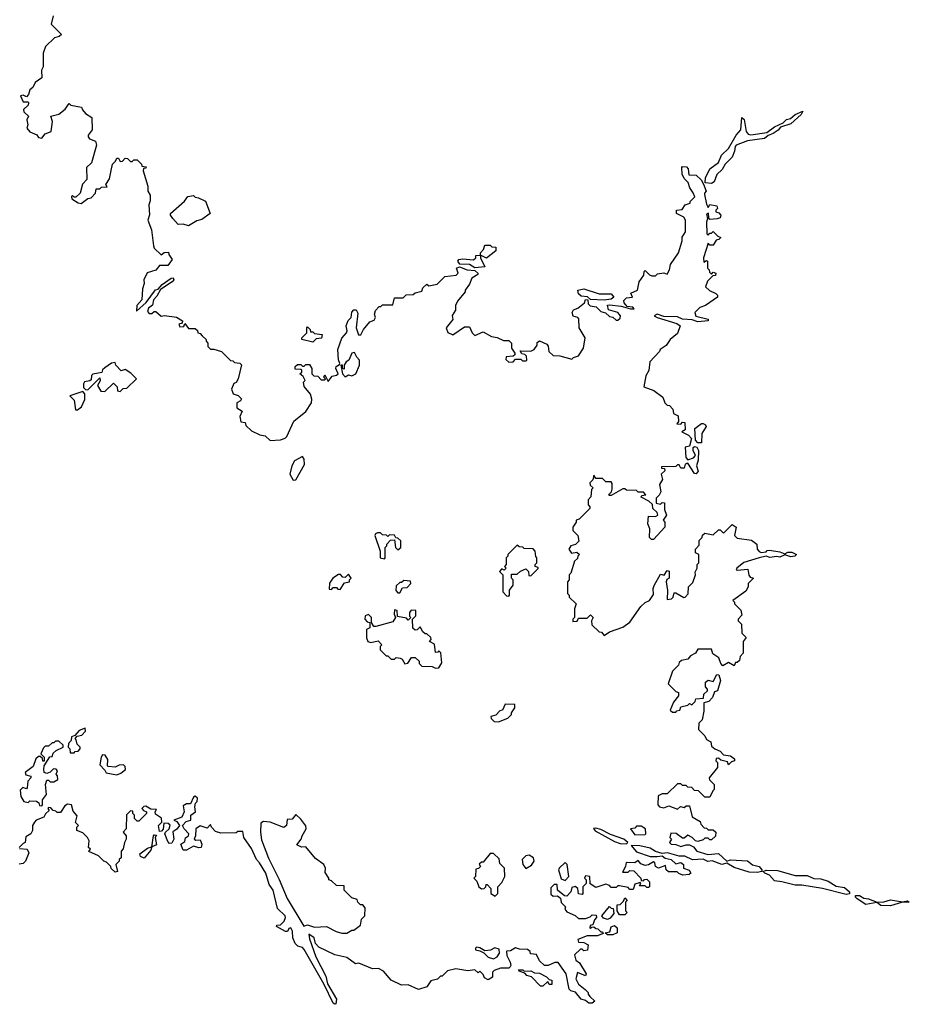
# Model space of a CAD drawing. Extents: x 1980017 to 2252640, y 74400 to 266395.
# Tile 272 of 388: x 2129365 to 2134585, y 213256 to 219032. Entities that reach past the tile are written whole.
import ezdxf

# ---------------------------------------------------------------- set-up
doc = ezdxf.new("R2010")
doc.units = 0

msp = doc.modelspace()

# ---------------------------------------------------------------- linework, layer by layer
at = {"layer": '0CON20XD'}
for points in [[(2129562.5, 219055), (2129550, 219005), (2129610, 218945), (2129597, 218933), (2129570, 218925), (2129517.5, 218875), (2129502.5, 218835), (2129502.5, 218755), (2129492.5, 218735), (2129495, 218690), (2129457, 218663), (2129442.5, 218635), (2129425, 218620), (2129416.7, 218593.3), (2129405, 218580), (2129385, 218590), (2129370, 218585), (2129385, 218550), (2129415, 218550), (2129417.5, 218545), (2129415, 218530), (2129387.5, 218505), (2129390.7, 218490.7), (2129417.5, 218465), (2129407.5, 218445), (2129412.5, 218415), (2129406.7, 218395), (2129425, 218373.3), (2129466.4, 218356.4), (2129475, 218340), (2129495, 218337.5), (2129515, 218362.5), (2129550, 218375), (2129557.5, 218435), (2129547.5, 218465), (2129595, 218477.5), (2129633, 218507), (2129655, 218540), (2129665, 218530), (2129728.3, 218518.3), (2129733, 218503), (2129751.7, 218481.7), (2129788.3, 218458.3), (2129790, 218385), (2129767.5, 218355), (2129767.5, 218345), (2129775, 218332.5), (2129809.3, 218319.3), (2129816.7, 218295), (2129787, 218193), (2129757.5, 218165), (2129760, 218095), (2129733, 218067), (2129720, 218015), (2129695, 217990), (2129685, 217990), (2129675, 218000), (2129670, 217995), (2129671.7, 217981.7), (2129708.3, 217958.3), (2129727, 217953), (2129765, 217982.5), (2129785, 217987.5), (2129810, 218015), (2129815, 218040), (2129835, 218040), (2129845, 218050), (2129878.3, 218051.7), (2129870, 218065), (2129891.7, 218098.3), (2129903, 218147), (2129910, 218185), (2129928.3, 218201.7), (2129935, 218220), (2129945, 218220), (2129955, 218200), (2129968.3, 218201.7), (2129985, 218220), (2129998.3, 218218.3), (2130015, 218200), (2130025, 218200), (2130035, 218210), (2130055, 218210), (2130080, 218185), (2130081.7, 218171.7), (2130108.3, 218168.3), (2130105, 218160), (2130091.7, 218158.3), (2130090, 218145), (2130117.5, 218055), (2130117.5, 218025), (2130131.7, 218001.7), (2130131.7, 217968.3), (2130122.5, 217945), (2130127, 217887), (2130116.7, 217855), (2130138.3, 217798.3), (2130150, 217705), (2130155, 217692.5), (2130195, 217652.5), (2130213, 217667), (2130238.3, 217668.3), (2130240, 217655), (2130260, 217625), (2130235, 217590), (2130185, 217590), (2130165, 217562.5), (2130113.9, 217546.1), (2130093.9, 217506.1), (2130096.2, 217485), (2130086.2, 217453.8), (2130081.7, 217388.3), (2130052.5, 217355), (2130051.7, 217321.7), (2130107.7, 217372.3), (2130162.5, 217447.5), (2130178.3, 217451.7), (2130201.4, 217478.6), (2130253.9, 217516.1), (2130266.7, 217516.7), (2130270, 217505), (2130260, 217495), (2130191.2, 217448.8), (2130170.5, 217409.5), (2130151.2, 217388.8), (2130143.8, 217356.2), (2130121.2, 217338.8), (2130115, 217320), (2130125, 217307.5), (2130141.7, 217308.3), (2130155, 217320), (2130165, 217320), (2130195, 217292.5), (2130215, 217297.5), (2130285, 217287.5), (2130320, 217265), (2130318.3, 217251.7), (2130300, 217245), (2130305, 217230), (2130328.3, 217231.7), (2130335, 217250), (2130355, 217220), (2130395, 217220), (2130408.3, 217208.3), (2130410, 217195), (2130425, 217190), (2130436.7, 217176.7), (2130460, 217155), (2130460, 217145), (2130470, 217135), (2130470, 217115), (2130485, 217100), (2130505, 217100), (2130550, 217085), (2130601.7, 217031.7), (2130615, 217030), (2130625, 217020), (2130657, 217017), (2130667, 217007), (2130647.5, 216925), (2130636.4, 216903.6), (2130621.7, 216898.3), (2130607.5, 216865), (2130617, 216837), (2130647, 216827), (2130667, 216807), (2130660, 216795), (2130640, 216785), (2130640, 216755), (2130670, 216735), (2130657.5, 216705), (2130663, 216673), (2130688.3, 216668.3), (2130691.7, 216651.7), (2130725, 216620), (2130775, 216596.7), (2130805, 216591.2), (2130835, 216562.5), (2130895, 216566.7), (2130923.9, 216576.1), (2130933.6, 216586.4), (2130973.2, 216676.8), (2131045, 216732.5), (2131077.5, 216785), (2131080, 216805), (2131072.5, 216835), (2131035, 216880), (2131030, 216905), (2131040, 216915), (2131028.3, 216938.3), (2131010, 216955), (2131020, 216965), (2131020, 216975), (2131015, 216980), (2130981.7, 216981.7), (2130981.7, 216998.3), (2130995, 217010), (2131015, 217010), (2131025, 217000), (2131035, 217000), (2131045, 217010), (2131065, 217010), (2131080, 216985), (2131080, 216955), (2131091.7, 216941.7), (2131115, 216940), (2131135, 216920), (2131155, 216920), (2131160, 216925), (2131150, 216935), (2131155, 216947.5), (2131175, 216910), (2131199.7, 216940.3), (2131223.9, 216946.1), (2131233.3, 216955), (2131220, 216985), (2131222.2, 216997.8), (2131241.7, 217008.3), (2131243.3, 217015), (2131235.5, 217035.5), (2131232.9, 217097.1), (2131256.1, 217163.9), (2131283.3, 217195), (2131286.1, 217206.1), (2131280, 217235), (2131292, 217268), (2131310, 217285), (2131314, 217316), (2131325, 217330), (2131340, 217330), (2131350, 217310), (2131340, 217225), (2131353, 217183), (2131367, 217183), (2131382.5, 217215), (2131420.7, 217259.3), (2131445, 217270), (2131452.5, 217285), (2131447.5, 217305), (2131452.5, 217325), (2131475, 217350), (2131485, 217350), (2131495, 217360), (2131555, 217360), (2131565, 217400), (2131615, 217400), (2131633, 217417), (2131675, 217420), (2131685, 217430), (2131725, 217440), (2131731.7, 217458.3), (2131755, 217480), (2131765, 217470), (2131815, 217480), (2131860, 217525), (2131925.9, 217534.1), (2131937.5, 217545), (2131927.5, 217575), (2131945, 217581.2), (2131990, 217565), (2132035, 217560), (2132053.3, 217545), (2132053, 217537), (2132017.5, 217515), (2132005, 217480), (2131980, 217445), (2131980, 217435), (2131935, 217380), (2131922.5, 217355), (2131921.7, 217328.3), (2131903, 217297), (2131907, 217273), (2131867.5, 217225), (2131877, 217197), (2131907, 217183), (2131975, 217230), (2132005, 217230), (2132020, 217195), (2132035, 217180), (2132085, 217200), (2132133, 217173), (2132167, 217167), (2132205, 217150), (2132235, 217150), (2132250, 217135), (2132250, 217105), (2132270, 217075), (2132270, 217065), (2132261.7, 217058.3), (2132220, 217055), (2132218.3, 217038.3), (2132235, 217022.5), (2132260, 217025), (2132275, 217040), (2132305, 217040), (2132315, 217030), (2132335, 217030), (2132340, 217035), (2132338.3, 217058.3), (2132328.3, 217068.3), (2132311.7, 217071.7), (2132301.7, 217088.3), (2132365, 217087.5), (2132383, 217097), (2132401.7, 217121.7), (2132401.7, 217138.3), (2132415, 217147.5), (2132458.3, 217128.3), (2132467, 217117), (2132470, 217085), (2132495, 217062.5), (2132535, 217060), (2132605, 217040), (2132615, 217050), (2132645, 217060), (2132672.5, 217105), (2132682.5, 217165), (2132647.5, 217225), (2132646.7, 217276.7), (2132640, 217285), (2132613.6, 217293.6), (2132607.5, 217315), (2132615, 217330), (2132640.7, 217339.3), (2132678.3, 217371.7), (2132685, 217390), (2132698.3, 217388.3), (2132700, 217365), (2132713, 217353), (2132747, 217347), (2132775, 217320), (2132802.5, 217312.5), (2132825, 217290), (2132845, 217287.5), (2132865, 217270), (2132875, 217270), (2132888.3, 217281.7), (2132890, 217295), (2132875, 217313.8), (2132820.7, 217330.7), (2132813.3, 217356.7), (2132825, 217360), (2132895, 217351.2), (2132950, 217335), (2132970, 217335), (2132962.5, 217345), (2132930, 217350), (2132911.7, 217371.7), (2132910, 217385), (2132925, 217400), (2132960, 217405), (2132951.7, 217428.3), (2132990, 217445), (2133000, 217495), (2133027, 217533), (2133030, 217555), (2133035, 217560), (2133060, 217535), (2133075, 217530), (2133095, 217530), (2133108.3, 217541.7), (2133145, 217547.5), (2133165, 217540), (2133178.8, 217565), (2133183.9, 217596.1), (2133230, 217665), (2133252.5, 217735), (2133253, 217757), (2133271.7, 217788.3), (2133272.5, 217855), (2133263, 217873), (2133220, 217895), (2133220, 217915), (2133251.7, 217918.3), (2133270, 217945), (2133300, 217955), (2133300, 217965), (2133327, 217993), (2133316.7, 218016.7), (2133297.5, 218045), (2133287, 218077), (2133265, 218100), (2133252.5, 218125), (2133250, 218165), (2133255, 218170), (2133278.3, 218168.3), (2133287, 218157), (2133291.7, 218121.7), (2133335, 218120), (2133363, 218093), (2133377.5, 218067.5), (2133392.5, 218025), (2133382.5, 218015), (2133383.3, 218006.7), (2133395, 217950), (2133405, 217930), (2133415, 217947.5), (2133455, 217940), (2133460, 217925), (2133450, 217915), (2133450, 217905), (2133468.3, 217898.3), (2133480, 217885), (2133475, 217870), (2133457, 217863), (2133415, 217860), (2133408.3, 217868.3), (2133407, 217897), (2133395, 217890), (2133400, 217865), (2133394.4, 217845), (2133397.5, 217775), (2133405, 217767.5), (2133415, 217780), (2133425, 217780), (2133435, 217790), (2133461.7, 217761.7), (2133480, 217755), (2133468.3, 217741.7), (2133451.7, 217738.3), (2133435, 217710), (2133415, 217710), (2133405, 217720), (2133377.5, 217635), (2133380, 217610), (2133395, 217620), (2133400, 217615), (2133400, 217575), (2133410, 217565), (2133411.7, 217551.7), (2133425, 217540), (2133435, 217550), (2133450, 217545), (2133448.3, 217531.7), (2133431.7, 217528.3), (2133401.7, 217498.3), (2133390, 217465), (2133413, 217443), (2133450, 217425), (2133460, 217415), (2133460, 217405), (2133390, 217355), (2133355, 217342.5), (2133327.5, 217315), (2133332.9, 217292.9), (2133405, 217275.8), (2133405.5, 217264.5), (2133345, 217258.8), (2133311.5, 217271.5), (2133255, 217275.4), (2133225, 217289.1), (2133145, 217290), (2133105, 217304), (2133087.5, 217295), (2133105, 217284.2), (2133220.5, 217250.5)], [(2133425, 218070), (2133387.5, 218075), (2133388.8, 218105), (2133414, 218156), (2133466, 218195), (2133482.7, 218237.3), (2133525, 218276.7), (2133570, 218355), (2133596, 218385), (2133602.7, 218457.3), (2133616.1, 218446.1), (2133626.9, 218375), (2133640.2, 218360.2), (2133655, 218355.6), (2133749.1, 218370.9), (2133795, 218402.5), (2133845, 218426), (2133865, 218445.8), (2133887, 218453), (2133915, 218475.8), (2133960, 218495), (2133951.2, 218475), (2133890, 218420), (2133828.3, 218401.7), (2133815.4, 218384.6), (2133786.3, 218363.7), (2133756.9, 218353.1), (2133735, 218335.6), (2133635, 218322), (2133570, 218295), (2133562.9, 218287.1), (2133559.7, 218260.3), (2133545.8, 218225), (2133504, 218185), (2133486.4, 218153.6), (2133455, 218123.8), (2133439.7, 218080.3), (2133425, 218070)], [(2130355, 217822.5), (2130325, 217832.5), (2130295, 217830), (2130263.3, 217865), (2130250, 217885), (2130250, 217895), (2130333.3, 217966.7), (2130352.5, 217995), (2130385, 218000), (2130395, 217990), (2130415, 217987.5), (2130456.4, 217966.4), (2130482.5, 217895), (2130435, 217860), (2130405, 217852.5), (2130355, 217822.5)], [(2132035, 217576), (2132005, 217596.7), (2131948.3, 217598.3), (2131936.7, 217615), (2131942.5, 217625), (2131965, 217629.2), (2132027.7, 217622.3), (2132042.5, 217635), (2132041.7, 217648.3), (2132070, 217650), (2132070, 217665), (2132087, 217683), (2132095, 217710), (2132125, 217710), (2132135, 217700), (2132158.3, 217698.3), (2132160, 217675), (2132105, 217633.3), (2132070, 217650), (2132070, 217635), (2132095, 217582.5), (2132035, 217576)], [(2132795, 217386.2), (2132715, 217390), (2132696.4, 217406.4), (2132659.3, 217409.3), (2132643.8, 217423.8), (2132640, 217445), (2132675, 217453.8), (2132765, 217424.2), (2132835, 217422.9), (2132852, 217405), (2132835, 217392), (2132795, 217386.2)], [(2133220.5, 217250.5), (2133240, 217235), (2133225, 217190), (2133182.5, 217155), (2133159.3, 217120.7), (2133123.6, 217096.4), (2133120, 217085), (2133062.5, 217025), (2133056.4, 216973.6), (2133038.3, 216941.7), (2133028.3, 216878.3), (2133087, 216857), (2133138.3, 216818.3), (2133150, 216785), (2133165, 216770), (2133178.3, 216768.3), (2133197, 216747), (2133201.7, 216721.7), (2133228.3, 216708.3), (2133230, 216675), (2133221.7, 216661.7), (2133245, 216660), (2133255, 216670), (2133268.3, 216668.3), (2133270, 216625), (2133250, 216615), (2133290, 216595), (2133307.5, 216575), (2133295, 216530), (2133270, 216525), (2133273, 216463), (2133285, 216450), (2133318.3, 216461.7), (2133330, 216475), (2133316.7, 216505), (2133317.5, 216522.5), (2133325, 216527.5), (2133337.5, 216525), (2133347.5, 216505), (2133347, 216447), (2133336.7, 216415), (2133347, 216383), (2133335, 216367.5), (2133325, 216370), (2133285, 216430), (2133270, 216425), (2133265, 216400), (2133245, 216400), (2133235, 216420), (2133225, 216420), (2133215, 216410), (2133131.7, 216408.3), (2133131.7, 216401.7), (2133148.3, 216398.3), (2133150, 216385), (2133130, 216365), (2133137.5, 216335), (2133120, 216305), (2133127.5, 216262.5), (2133118.3, 216241.7), (2133100, 216225), (2133100, 216195), (2133125, 216190), (2133135, 216200), (2133148.3, 216198.3), (2133148.3, 216158.3), (2133160, 216125), (2133140, 216095), (2133150, 216085), (2133150, 216055), (2133085, 215982.5), (2133073, 215983), (2133060, 215995), (2133062.5, 216045), (2133050, 216075), (2133055, 216120), (2133095, 216117.5), (2133110, 216125), (2133105, 216140), (2133080, 216165), (2133078.3, 216188.3), (2133057, 216207), (2133011.7, 216231.7), (2133015, 216240), (2133040, 216245), (2133025, 216260), (2132995, 216260), (2132985, 216270), (2132925, 216272.5), (2132915, 216280), (2132905, 216280), (2132835, 216240), (2132825, 216240), (2132820, 216245), (2132838.3, 216261.7), (2132841.7, 216278.3), (2132841.7, 216311.7), (2132835, 216320), (2132805, 216320), (2132785, 216340), (2132745, 216340), (2132735, 216360), (2132728.3, 216331.7), (2132710, 216315), (2132711.7, 216301.7), (2132730, 216285), (2132720, 216275), (2132717, 216233), (2132700, 216215), (2132700, 216185), (2132710, 216175), (2132710, 216165), (2132648.3, 216101.7), (2132630, 216095), (2132630, 216085), (2132610, 216055), (2132610, 216035), (2132640, 216005), (2132647, 215973), (2132627, 215953), (2132600, 215945), (2132587.5, 215925), (2132603, 215903), (2132635, 215907.5), (2132650, 215895), (2132640, 215885), (2132638.3, 215871.7), (2132620, 215855), (2132600, 215785), (2132590, 215775), (2132590, 215745), (2132580, 215735), (2132580, 215665), (2132590, 215655), (2132590, 215645), (2132630, 215605), (2132620, 215575), (2132620, 215525), (2132610, 215515), (2132611.7, 215501.7), (2132637, 215503), (2132645, 215520), (2132695, 215520), (2132715, 215540), (2132730, 215525), (2132720, 215505), (2132721.7, 215481.7), (2132765, 215440), (2132778.3, 215438.3), (2132795, 215420), (2132825, 215440), (2132905, 215467.5), (2132945, 215497.5), (2133010.7, 215589.3), (2133035, 215612.5), (2133060, 215625), (2133085, 215660), (2133082.5, 215695), (2133087.7, 215712.3), (2133125, 215780), (2133147.5, 215772.5), (2133165, 215800), (2133177, 215797), (2133176.7, 215755), (2133161.7, 215748.3), (2133157.5, 215735), (2133167, 215683), (2133165, 215630), (2133190, 215635), (2133200, 215645), (2133205, 215670), (2133215, 215670), (2133263, 215643), (2133270, 215645), (2133287, 215663), (2133290, 215705), (2133315, 215730), (2133330, 215775), (2133328.3, 215791.7), (2133340, 215815), (2133340, 215835), (2133350, 215845), (2133350, 215895), (2133330, 215905), (2133330, 215925), (2133351.7, 215948.3), (2133353, 215977), (2133370, 215995), (2133371.7, 216008.3), (2133385, 216020), (2133435, 216010), (2133465, 216040), (2133475, 216040), (2133495, 216020), (2133545, 216070), (2133570, 216055), (2133560, 216005), (2133575, 215990), (2133658.3, 215978.3), (2133690, 215955), (2133692.5, 215925), (2133705, 215911.2), (2133715, 215906.7), (2133745, 215910), (2133751.7, 215918.3), (2133765, 215920), (2133825, 215910), (2133855, 215897.5), (2133872, 215908), (2133895, 215908.8), (2133922.5, 215895), (2133912.5, 215885), (2133889.7, 215880.3), (2133855, 215893.3), (2133825, 215878.6), (2133805, 215882.5), (2133767.5, 215877.5), (2133745, 215883.8), (2133705, 215875.8), (2133615, 215846.7), (2133573.3, 215815), (2133570, 215805), (2133575, 215802.5), (2133638.3, 215808.3), (2133643, 215773), (2133651.7, 215761.7), (2133670, 215755), (2133640, 215725), (2133640, 215705), (2133625, 215680), (2133550, 215625), (2133560, 215615), (2133560, 215605), (2133597, 215567), (2133601.7, 215538.3), (2133580, 215515), (2133580, 215505), (2133600, 215485), (2133603, 215433), (2133627.5, 215407.5), (2133610, 215385), (2133610, 215315), (2133593.3, 215296.7), (2133588.3, 215271.7), (2133575, 215260), (2133565, 215260), (2133558.3, 215241.7), (2133525, 215260), (2133491.7, 215241.7), (2133480, 215255), (2133468.3, 215288.3), (2133431.7, 215311.7), (2133425, 215340), (2133345, 215340), (2133330, 215315), (2133300.7, 215299.3), (2133285, 215280), (2133248.3, 215271.7), (2133235, 215260), (2133230, 215245), (2133195, 215210), (2133170, 215135), (2133215, 215090), (2133230, 215085), (2133230, 215065), (2133201.7, 215028.3), (2133181.7, 214981.7), (2133195, 214970), (2133215, 214970), (2133221.7, 214978.3), (2133238.3, 214981.7), (2133245, 215000), (2133285, 215010), (2133295, 215020), (2133308.3, 215011.7), (2133328.3, 215031.7), (2133331.7, 215048.3), (2133378.3, 215051.7), (2133380, 215075), (2133400, 215095), (2133400, 215105), (2133388.3, 215118.3), (2133390, 215145), (2133405, 215157.5), (2133435, 215150), (2133455, 215190), (2133468.3, 215188.3), (2133476.7, 215155), (2133460, 215095), (2133441.7, 215088.3), (2133430, 215055), (2133408.3, 215031.7), (2133380, 215025), (2133380, 214975), (2133370, 214925), (2133350, 214905), (2133348.3, 214868.3), (2133385, 214830), (2133395, 214810), (2133420, 214795), (2133425, 214770), (2133443.6, 214753.6), (2133475, 214740), (2133495, 214720), (2133535, 214712.5), (2133560, 214695), (2133560, 214685), (2133541.7, 214678.3), (2133525, 214660), (2133518.3, 214678.3), (2133478.3, 214688.3), (2133465, 214700), (2133451.7, 214698.3), (2133450, 214685), (2133460, 214675), (2133460, 214645), (2133410, 214585), (2133411.7, 214571.7), (2133440, 214545), (2133440, 214515), (2133431.7, 214508.3), (2133415, 214470), (2133385, 214470), (2133348.3, 214508.3), (2133325, 214510), (2133308.3, 214528.3), (2133285, 214530), (2133275, 214540), (2133255, 214540), (2133245, 214550), (2133225, 214550), (2133165, 214490), (2133135, 214490), (2133111.7, 214478.3), (2133110, 214425), (2133120, 214415), (2133145, 214407.5), (2133175, 214420), (2133225, 214400), (2133243, 214417), (2133265, 214410), (2133275, 214420), (2133295, 214420), (2133310, 214355), (2133358.3, 214328.3), (2133361.7, 214311.7), (2133381.7, 214291.7), (2133395, 214290), (2133405, 214280), (2133435, 214280), (2133450, 214265), (2133448.3, 214241.7), (2133425, 214220), (2133415, 214220), (2133405, 214230), (2133385, 214230), (2133375, 214220), (2133345, 214210), (2133330, 214215), (2133310, 214235), (2133285, 214247.5), (2133265, 214230), (2133255, 214230), (2133217, 214257), (2133185, 214260), (2133180, 214235), (2133190, 214225), (2133177.5, 214205), (2133187.5, 214195), (2133215, 214193.3), (2133245, 214180.8), (2133275, 214191.2), (2133295, 214191.2), (2133318.6, 214178.6), (2133337.5, 214155), (2133403.7, 214133.7), (2133465, 214140.8), (2133515, 214096), (2133535, 214103.1), (2133635, 214097.5), (2133665, 214073.6), (2133704, 214064), (2133720, 214045), (2133720, 214035), (2133691.8, 214028.2), (2133645, 214030), (2133558.1, 214058.1), (2133515, 214084.2), (2133485, 214076.1), (2133427.9, 214097.9), (2133403.5, 214093.5), (2133375, 214106.9), (2133313.6, 214103.6), (2133267.5, 214125), (2133235, 214123.8), (2133166.1, 214143.9), (2133135, 214140), (2133095, 214151.4), (2133065, 214171.2), (2133004, 214186), (2132952.5, 214187.5), (2132985, 214150), (2133063.6, 214123.6), (2133105, 214123.3)], [(2131085, 217140), (2131020, 217155), (2131020, 217165), (2131050, 217195), (2131050, 217225), (2131055, 217230), (2131070, 217215), (2131071.7, 217201.7), (2131085, 217200), (2131095, 217190), (2131140, 217185), (2131136.4, 217163.6), (2131105, 217160), (2131085, 217140)], [(2131275, 216937.5), (2131295, 216947.5), (2131315, 216943.3), (2131337.5, 216955), (2131360, 217005), (2131360, 217035), (2131343, 217053), (2131330, 217080), (2131313.6, 217076.4), (2131297.5, 217035), (2131280, 217025), (2131270, 217005), (2131268.3, 216981.7), (2131260, 216985), (2131260, 217005), (2131250, 217005), (2131260, 216955), (2131275, 216937.5)], [(2129955, 216850), (2129971.7, 216868.3), (2129995, 216870), (2130050, 216925), (2130018.3, 216958.3), (2129985, 216980), (2129961.7, 216971.7), (2129930, 217005), (2129925, 217020), (2129905, 217017.5), (2129865, 216990), (2129851.7, 216978.3), (2129848.3, 216961.7), (2129795, 216952.5), (2129787.5, 216945), (2129785, 216920), (2129777.5, 216912.5), (2129745, 216907.5), (2129740, 216895), (2129740, 216875), (2129751.7, 216861.7), (2129765, 216860), (2129835, 216930), (2129837, 216913), (2129822.5, 216885), (2129841.7, 216851.7), (2129865, 216850), (2129915, 216900), (2129938.3, 216878.3), (2129940, 216855), (2129955, 216850)], [(2129705, 216742.5), (2129728.3, 216761.7), (2129747, 216803), (2129747, 216837), (2129735, 216850), (2129660, 216825), (2129685, 216800), (2129693, 216743), (2129705, 216742.5)], [(2133365, 216550), (2133345, 216550), (2133331.2, 216565), (2133327, 216633), (2133365, 216663.3), (2133375, 216663.3), (2133390, 216655), (2133392.5, 216645), (2133367.5, 216605), (2133365, 216550)], [(2130970.7, 216330.7), (2130985, 216332.5), (2131037.3, 216422.7), (2131034.3, 216454.3), (2131025, 216470), (2130977, 216443), (2130962, 216415), (2130950, 216365), (2130970.7, 216330.7)], [(2131505, 215870), (2131510, 215875), (2131510, 215935), (2131520, 215945), (2131520, 215955), (2131541.7, 215978.3), (2131565, 215980), (2131570, 215935), (2131585, 215922.5), (2131602.5, 215935), (2131602.5, 215975), (2131585, 215990), (2131571.7, 215991.7), (2131565, 216007.5), (2131535, 216010), (2131525, 216000), (2131517, 216007), (2131495, 216010), (2131481.7, 216021.7), (2131465, 216022.5), (2131453.6, 216016.4), (2131450, 216005), (2131480, 215915), (2131480, 215875), (2131505, 215870)], [(2132235, 215650), (2132240, 215655), (2132240, 215685), (2132260, 215715), (2132260, 215745), (2132250, 215755), (2132251.7, 215778.3), (2132285, 215780), (2132303, 215797), (2132335, 215810), (2132350, 215795), (2132351.7, 215771.7), (2132365, 215770), (2132408.3, 215811.7), (2132408.3, 215818.3), (2132390, 215825), (2132390, 215835), (2132400, 215845), (2132400, 215875), (2132393, 215883), (2132390, 215915), (2132378.3, 215928.3), (2132325, 215930), (2132318.3, 215938.3), (2132295, 215940), (2132285, 215950), (2132230, 215895), (2132230, 215885), (2132220, 215875), (2132220, 215835), (2132210, 215825), (2132220, 215815), (2132208.3, 215801.7), (2132195, 215810), (2132180, 215795), (2132200, 215775), (2132200, 215675), (2132221.7, 215651.7), (2132235, 215650)], [(2131245, 215690), (2131271.7, 215728.3), (2131300, 215735), (2131300, 215745), (2131310, 215755), (2131295, 215780), (2131275, 215760), (2131261.7, 215761.7), (2131247, 215777), (2131235, 215777.5), (2131202.5, 215755), (2131183.9, 215726.1), (2131181.7, 215691.7), (2131195, 215690), (2131205, 215700), (2131225, 215700), (2131231.7, 215691.7), (2131245, 215690)], [(2131595, 215670), (2131611.7, 215698.3), (2131638.3, 215701.7), (2131660, 215725), (2131658.3, 215738.3), (2131618.3, 215741.7), (2131605, 215730), (2131595, 215730), (2131575, 215710), (2131573.3, 215683.3), (2131585, 215670), (2131595, 215670)], [(2131805, 215227.5), (2131825, 215230), (2131841.7, 215258.3), (2131837, 215317), (2131825, 215330), (2131818.3, 215321.7), (2131805, 215320), (2131798.3, 215368.3), (2131770, 215385), (2131780, 215395), (2131777, 215407), (2131755, 215430), (2131745, 215430), (2131730.7, 215440.7), (2131715, 215470), (2131697, 215453), (2131685, 215450), (2131673, 215463), (2131670, 215515), (2131690, 215535), (2131690, 215565), (2131661.7, 215568.3), (2131652.5, 215555), (2131652.5, 215532.5), (2131660, 215525), (2131645, 215510), (2131635, 215520), (2131581.7, 215531.7), (2131580, 215565), (2131565, 215570), (2131562.5, 215545), (2131570, 215525), (2131555, 215500), (2131455, 215472.5), (2131442.5, 215472.5), (2131430, 215495), (2131430, 215525), (2131411.7, 215541.7), (2131392.5, 215535), (2131390, 215515), (2131405, 215500), (2131420, 215495), (2131420, 215465), (2131400, 215455), (2131400, 215405), (2131407.5, 215385), (2131425, 215377.5), (2131468.3, 215388.3), (2131490, 215365), (2131480, 215355), (2131480, 215335), (2131515, 215300), (2131525, 215300), (2131545, 215280), (2131565, 215280), (2131575, 215290), (2131597, 215287), (2131610, 215280), (2131625, 215252.5), (2131643, 215257), (2131665, 215290), (2131685, 215290), (2131708.3, 215268.3), (2131710, 215255), (2131725, 215240), (2131785, 215237.5), (2131805, 215227.5)], [(2132175, 214912.5), (2132230, 214935), (2132250, 214955), (2132250, 214965), (2132270, 214995), (2132270, 215015), (2132213, 215017), (2132198.3, 214981.7), (2132181.7, 214978.3), (2132158.3, 214951.7), (2132130, 214945), (2132131.7, 214931.7), (2132150, 214915), (2132175, 214912.5)], [(2129685, 214730), (2129691.7, 214738.3), (2129708.3, 214741.7), (2129720, 214755), (2129720, 214765), (2129701.7, 214781.7), (2129697.5, 214807.5), (2129690, 214815), (2129701.7, 214828.3), (2129730, 214835), (2129751.7, 214858.3), (2129750, 214875), (2129715, 214862.5), (2129688.3, 214831.7), (2129670, 214825), (2129667, 214803), (2129652.5, 214785), (2129650, 214765), (2129660, 214755), (2129661.7, 214731.7), (2129685, 214730)], [(2129495, 214420), (2129500, 214425), (2129500, 214455), (2129523, 214487), (2129517.5, 214545), (2129525, 214570), (2129535, 214570), (2129545, 214560), (2129565, 214560), (2129590, 214575), (2129587, 214597), (2129580, 214605), (2129587.5, 214625), (2129580, 214635), (2129563.8, 214636.2), (2129545, 214617.5), (2129525, 214610), (2129510, 214615), (2129507.5, 214635), (2129510, 214655), (2129541.7, 214708.3), (2129555, 214710), (2129561.7, 214728.3), (2129580, 214745), (2129620, 214765), (2129620, 214775), (2129595, 214800), (2129575, 214800), (2129565, 214790), (2129555, 214790), (2129535, 214770), (2129515, 214770), (2129505, 214760), (2129490, 214725), (2129510, 214705), (2129508.3, 214681.7), (2129501.7, 214681.7), (2129498.3, 214698.3), (2129485, 214710), (2129475, 214710), (2129460, 214695), (2129445, 214650), (2129397.5, 214615), (2129401.2, 214601.2), (2129430, 214595), (2129430, 214585), (2129413.3, 214565), (2129410, 214525), (2129405, 214520), (2129383, 214527), (2129368.3, 214511.7), (2129372.5, 214475), (2129390, 214445), (2129415, 214440), (2129425, 214450), (2129465, 214447.5), (2129478.3, 214438.3), (2129481.7, 214421.7), (2129495, 214420)], [(2129935, 214602.5), (2129958.3, 214611.7), (2129986.4, 214633.6), (2129985, 214650), (2129975, 214660), (2129948.3, 214658.3), (2129925, 214647.5), (2129885, 214650), (2129880, 214655), (2129881.7, 214691.7), (2129866.4, 214716.4), (2129851.7, 214718.3), (2129842.5, 214705), (2129835, 214660), (2129865, 214630), (2129873, 214613), (2129935, 214602.5)], [(2133105, 214123.3), (2133135, 214127.5), (2133153, 214113), (2133187.5, 214105), (2133215, 214080), (2133245, 214086.7), (2133260, 214075), (2133260, 214055), (2133293.6, 214043.6), (2133302.5, 214025), (2133293.3, 214016.7), (2133255.9, 214014.1), (2133232.5, 214022.5), (2133223, 214033), (2133172.5, 214032.5), (2133158.8, 214045), (2133155, 214070), (2133114.2, 214054.2), (2133096.2, 214065), (2133092.5, 214085), (2133085, 214092.5), (2133055, 214073.8), (2133035, 214070), (2133010, 214080), (2132995, 214100), (2132973.8, 214086.2), (2132923.3, 214086.7), (2132920, 214065), (2132901.7, 214031.7), (2132935, 214030), (2132945, 214040), (2132968.3, 214038.3), (2133010, 213995), (2133011.7, 213981.7), (2133025, 213980), (2133031.7, 213988.3), (2133045, 213990), (2133060, 213975), (2133060, 213945), (2133055, 213940), (2133045, 213940), (2133035, 213950), (2133001.7, 213951.7), (2133010, 213965), (2133005, 213970), (2132975, 213960), (2132965, 213930), (2132945, 213930), (2132935, 213940), (2132885, 213950), (2132875, 213950), (2132865, 213940), (2132835, 213940), (2132825, 213952.5), (2132805, 213960), (2132745, 213940), (2132711.7, 213961.7), (2132710, 214005), (2132685, 214010), (2132680, 213995), (2132690, 213985), (2132690, 213965), (2132670, 213945), (2132670, 213905), (2132665, 213900), (2132643.6, 213903.6), (2132640, 213935), (2132625, 213947.5), (2132605, 213940), (2132600, 213915), (2132575, 213890), (2132561.7, 213891.7), (2132520, 213925), (2132518.3, 213958.3), (2132501.7, 213958.3), (2132481.7, 213938.3), (2132481.7, 213901.7), (2132495, 213890), (2132521.7, 213891.7), (2132538.3, 213878.3), (2132543, 213853), (2132567, 213827), (2132563, 213813), (2132575, 213797.5), (2132625, 213777.5), (2132645, 213760), (2132685, 213760), (2132711.7, 213768.3), (2132725, 213780), (2132748.3, 213778.3), (2132750, 213765), (2132738.3, 213751.7), (2132728.3, 213721.7), (2132711.7, 213718.3), (2132710, 213705), (2132715, 213700), (2132721.7, 213708.3), (2132735, 213710), (2132745, 213700), (2132758.3, 213698.3), (2132775, 213680), (2132785, 213680), (2132788.3, 213671.7), (2132755, 213657.5), (2132695, 213657.5), (2132640, 213635), (2132645, 213620), (2132675, 213617.5), (2132700, 213605), (2132697, 213573), (2132675, 213570), (2132665, 213580), (2132655, 213580), (2132620, 213545), (2132627.5, 213515), (2132649.3, 213499.3), (2132690, 213435), (2132685, 213422.5), (2132638.3, 213441.7), (2132627.5, 213405), (2132643.6, 213373.6), (2132683, 213343), (2132700, 213325), (2132700, 213315), (2132710.7, 213300.7), (2132740, 213275), (2132725, 213263.3), (2132705, 213263.3), (2132685, 213277.5), (2132660, 213285), (2132626.4, 213326.4), (2132600, 213335), (2132590, 213345), (2132572.5, 213435), (2132525, 213500), (2132505, 213500), (2132467, 213483), (2132445, 213482.5), (2132415, 213510), (2132398.3, 213548.3), (2132361.7, 213551.7), (2132360, 213565), (2132345, 213577.5), (2132298.3, 213578.3), (2132275, 213587.5), (2132245, 213570), (2132221.7, 213568.3), (2132223, 213543), (2132243, 213503), (2132246.7, 213483.3), (2132242.5, 213475), (2132235, 213467.5), (2132187, 213467), (2132150, 213455), (2132140, 213445), (2132140, 213415), (2132115, 213400), (2132091.7, 213411.7), (2132085, 213430), (2132065, 213450), (2132055, 213440), (2132035, 213457.5), (2131995, 213452.5), (2131925, 213463.3), (2131875, 213452.5), (2131845, 213420), (2131835, 213420), (2131816.4, 213403.6), (2131777, 213393), (2131755, 213357.5), (2131705, 213342.5), (2131645, 213370), (2131605, 213367.5), (2131545, 213397.5), (2131499.3, 213449.3), (2131470, 213465), (2131435, 213463.3), (2131355, 213497.5), (2131335, 213493.3), (2131285, 213530), (2131215, 213546.2), (2131120.7, 213590.7), (2131101.7, 213611.7), (2131092.5, 213645), (2131062.5, 213667.5), (2131065, 213640), (2131102.9, 213535), (2131160.8, 213420.8), (2131171.9, 213375), (2131223.5, 213285), (2131220.8, 213259.2), (2131215, 213255.7), (2131205, 213262.2), (2131151.2, 213371.2), (2131035, 213578.1), (2131025, 213588.8), (2130996.4, 213596.4), (2130982.2, 213612.2), (2130968, 213645), (2130965.6, 213685), (2130956.2, 213705), (2130945, 213700), (2130936.7, 213683.3), (2130925, 213682.5), (2130871.7, 213711.7), (2130875, 213720), (2130895, 213722.5), (2130916.2, 213743.8), (2130925.6, 213764.4), (2130924, 213775), (2130878.6, 213818.6), (2130851.9, 213925), (2130828.3, 213958.3), (2130809.5, 214025), (2130773.1, 214085), (2130754.7, 214104.7), (2130725, 214168.8), (2130680, 214235), (2130675, 214270), (2130645, 214270), (2130635, 214262.5), (2130545, 214260), (2130515, 214270), (2130490, 214295), (2130485, 214310), (2130465, 214290), (2130425, 214303.3), (2130398.8, 214285), (2130397.5, 214245), (2130390, 214225), (2130398.3, 214218.3), (2130425, 214220), (2130433.3, 214195), (2130430, 214175), (2130417, 214173), (2130385, 214182.5), (2130345, 214160), (2130325, 214160), (2130310, 214195), (2130335, 214210), (2130338.3, 214231.7), (2130356.7, 214243.3), (2130357.5, 214255), (2130330, 214285), (2130320, 214305), (2130341.7, 214328.3), (2130370, 214335), (2130370, 214365), (2130396.7, 214385), (2130392.5, 214415), (2130397.5, 214435), (2130406.7, 214445), (2130408.8, 214465), (2130395, 214476.7), (2130385, 214470), (2130368.3, 214431.7), (2130345, 214432.5), (2130325, 214420), (2130330, 214385), (2130316.7, 214353.3), (2130270, 214335), (2130288.3, 214328.3), (2130302.5, 214305), (2130286.7, 214283.3), (2130263, 214267), (2130270, 214225), (2130258.3, 214201.7), (2130245, 214200), (2130235, 214210), (2130217.5, 214255), (2130220, 214265), (2130242.5, 214285), (2130247.5, 214307.5), (2130237, 214317), (2130211.7, 214318.3), (2130207, 214283), (2130198.3, 214271.7), (2130185, 214270), (2130180, 214305), (2130200, 214325), (2130198.3, 214348.3), (2130161.7, 214371.7), (2130160, 214385), (2130168.3, 214398.3), (2130135, 214400), (2130105, 214417.5), (2130093, 214417), (2130082.5, 214405), (2130091.7, 214391.7), (2130110, 214385), (2130110, 214375), (2130065, 214330), (2130055, 214330), (2130040, 214345), (2130040, 214365), (2130030, 214375), (2130028.3, 214388.3), (2130015, 214390), (2129993, 214367), (2129990, 214285), (2129972.5, 214265), (2129990, 214245), (2129990, 214225), (2129980, 214205), (2129971.7, 214168.3), (2129960, 214155), (2129960, 214115), (2129950, 214105), (2129950, 214095), (2129930, 214075), (2129940, 214035), (2129925, 214030), (2129901.7, 214051.7), (2129900, 214065), (2129875, 214090), (2129860, 214095), (2129827, 214127), (2129771.7, 214151.7), (2129780, 214165), (2129770, 214175), (2129772.5, 214215), (2129762.5, 214235), (2129735, 214262.5), (2129700, 214275), (2129700, 214295), (2129710, 214305), (2129692.5, 214322.5), (2129701.7, 214361.7), (2129678.3, 214388.3), (2129670, 214425), (2129645, 214430), (2129630.7, 214419.3), (2129605, 214380), (2129585, 214380), (2129578.3, 214388.3), (2129561.7, 214391.7), (2129548.3, 214408.3), (2129535, 214410), (2129530, 214405), (2129538.3, 214391.7), (2129517, 214373), (2129506.2, 214353.8), (2129462.5, 214335), (2129452.5, 214325), (2129440, 214305), (2129440, 214275), (2129430, 214255), (2129401.7, 214238.3), (2129397.5, 214205), (2129385, 214200), (2129362.5, 214175)], [(2131285, 213672.5), (2131315, 213690), (2131325, 213690), (2131365, 213720), (2131370, 213755), (2131390, 213775), (2131391.7, 213821.7), (2131378.3, 213838.3), (2131365, 213840), (2131350, 213855), (2131345, 213870), (2131315, 213880), (2131287, 213907), (2131270, 213925), (2131270, 213950), (2131225, 213952.5), (2131195, 213980), (2131180, 213985), (2131180, 213995), (2131158.3, 214028.3), (2131160, 214055), (2131150, 214075), (2131100.7, 214110.7), (2131045, 214180), (2131018.3, 214178.3), (2130991.7, 214191.7), (2131017.5, 214225), (2131022.5, 214245), (2131046.7, 214285), (2131043.6, 214303.6), (2131015, 214342.5), (2130985, 214370), (2130965, 214342.5), (2130935, 214340), (2130930, 214305), (2130915, 214292.5), (2130835, 214323.3), (2130795, 214327.5), (2130780.7, 214319.3), (2130777.5, 214265), (2130785, 214220), (2130825, 214113.3), (2130888.2, 213988.2), (2130935, 213876.2), (2131032.5, 213715), (2131055, 213722.5), (2131095, 213707.5), (2131165, 213712.5), (2131223, 213683), (2131255, 213672.5), (2131285, 213672.5)], [(2132975, 214250), (2133035, 214252.5), (2133040, 214255), (2133037.5, 214285), (2133011.7, 214301.7), (2132985, 214300), (2132975, 214290), (2132950, 214285), (2132975, 214250)], [(2130095, 214112.5), (2130075, 214122.5), (2130071.2, 214138.8), (2130115, 214172.5), (2130140, 214180), (2130150, 214245), (2130155, 214250), (2130168.3, 214248.3), (2130160, 214235), (2130168.3, 214191.7), (2130140, 214180), (2130135, 214160), (2130095, 214112.5)], [(2132925, 214196.7), (2132933.3, 214205), (2132910, 214225), (2132831.1, 214251.1), (2132775, 214280.8), (2132745, 214290), (2132733, 214287), (2132742.7, 214272.7), (2132855, 214210), (2132888.3, 214198.3), (2132925, 214196.7)], [(2129365, 214170), (2129410, 214165), (2129420, 214145), (2129400, 214095), (2129385, 214082.5), (2129361.7, 214078.3)], [(2132155, 213890), (2132170, 213905), (2132170, 213945), (2132195, 213970), (2132212.5, 214005), (2132210, 214055), (2132181.7, 214081.7), (2132178.3, 214108.3), (2132145, 214140), (2132125, 214140), (2132085, 214090), (2132075, 214090), (2132061.7, 214078.3), (2132070, 214065), (2132058.3, 214051.7), (2132041.7, 214048.3), (2132040, 214005), (2132030, 213995), (2132048.3, 213978.3), (2132060, 213945), (2132075, 213932.5), (2132090, 213935), (2132100, 213945), (2132101.7, 213958.3), (2132108.3, 213958.3), (2132130, 213935), (2132130, 213905), (2132155, 213890)], [(2132335, 214053.3), (2132367.7, 214072.3), (2132383.8, 214095), (2132380, 214115), (2132355, 214130), (2132335, 214126.2), (2132313.8, 214105), (2132316.7, 214075), (2132335, 214053.3)], [(2132565, 213982.5), (2132587.5, 214005), (2132577.5, 214075), (2132565, 214087.5), (2132530, 214055), (2132527.5, 214045), (2132541.7, 213991.7), (2132565, 213982.5)], [(2134215, 213899.6), (2134075.4, 213935.4), (2133955, 213955.5), (2133915, 213954.2), (2133837.5, 213975), (2133795, 213980), (2133765, 214013.1), (2133736.7, 214025), (2133727.5, 214035), (2133745, 214042), (2133811.3, 214041.3), (2133915, 214011.1), (2133985, 214011.8), (2134024.1, 213994.1), (2134065, 213991.5), (2134108.8, 213978.8), (2134155, 213949.6), (2134205, 213941.9), (2134234.3, 213915), (2134235, 213904.3), (2134215, 213899.6)], [(2134475, 213834), (2134417.5, 213835), (2134395, 213852.5), (2134330.8, 213840.8), (2134280, 213875), (2134268.6, 213885), (2134268.8, 213895), (2134293.3, 213895), (2134317.8, 213877.8), (2134345, 213874.4), (2134395.7, 213855.7), (2134435, 213856.7), (2134475, 213867.9), (2134545, 213856.7), (2134575, 213863.3), (2134585, 213854.4), (2134545, 213854.4), (2134475, 213834)], [(2132915, 213780), (2132885, 213780), (2132870, 213805), (2132871.7, 213838.3), (2132888.3, 213841.7), (2132908.3, 213861.7), (2132915, 213880), (2132930, 213865), (2132920, 213855), (2132920, 213805), (2132930, 213795), (2132915, 213780)], [(2132815, 213752.5), (2132791.7, 213761.7), (2132780, 213775), (2132825, 213830), (2132835, 213820), (2132848.3, 213818.3), (2132851.7, 213788.3), (2132829.3, 213760.7), (2132815, 213752.5)], [(2132845, 213662.5), (2132815, 213662.5), (2132800, 213675), (2132828.3, 213681.7), (2132835, 213710), (2132855, 213717.5), (2132870, 213705), (2132870, 213675), (2132845, 213662.5)], [(2132145, 213523.3), (2132167.5, 213535), (2132180, 213555), (2132178.3, 213578.3), (2132152.5, 213587.5), (2132127, 213573), (2132095, 213570), (2132065, 213587.5), (2132045, 213590), (2132040, 213585), (2132040, 213575), (2132065, 213570), (2132088.3, 213558.3), (2132115, 213532.5), (2132145, 213523.3)], [(2132421.7, 213361.7), (2132367.5, 213417.5), (2132340, 213425), (2132328.3, 213438.3), (2132295, 213450), (2132291.7, 213458.3), (2132317, 213457), (2132325, 213450), (2132365, 213452.5), (2132385, 213440), (2132415, 213437.5), (2132457, 213417), (2132471.7, 213401.7), (2132488.3, 213398.3), (2132488.3, 213371.7), (2132471.7, 213371.7), (2132465, 213390), (2132435, 213362.5), (2132421.7, 213361.7)]]:
    msp.add_lwpolyline(points, dxfattribs=at)

doc.saveas('drawing.dxf')
